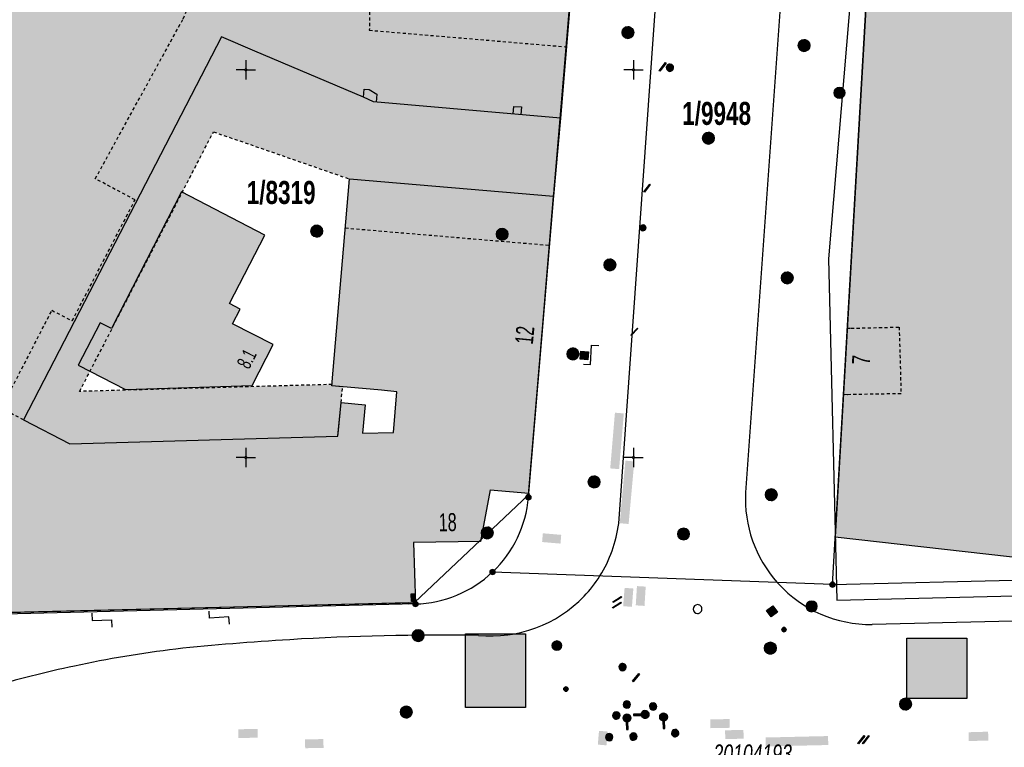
# Model space of a CAD drawing. Header units: metres. Extents: x 2695560 to 2696939, y 1260491 to 1262050.
# Tile 983 of 1005: x 2696786 to 2696850, y 1261556 to 1261603. Entities that reach past the tile are written whole.
import ezdxf

# ---------------------------------------------------------------- set-up
doc = ezdxf.new("R2010")
doc.units = ezdxf.units.M
doc.linetypes.add('AUSGEZOGEN', pattern=[0])
doc.linetypes.add('VERDECKT2_S2', pattern=[0.36, 0.2, -0.16])
for name, color, linetype in [('XR$1$AV_Flächen (EO)', 7, 'AUSGEZOGEN'), ('XR$1$AV_Gebäudeflächen (BB)', 7, 'AUSGEZOGEN'), ('XR$1$AV_Gebäudeflächen (EO)', 7, 'AUSGEZOGEN'), ('XR$1$AV_Grenzpunkte', 7, 'AUSGEZOGEN'), ('XR$1$AV_Grundstück-Nr.', 7, 'AUSGEZOGEN'), ('XR$1$AV_Haus-Nr.', 7, 'AUSGEZOGEN'), ('XR$1$AV_Koordinatennetzpunkte', 7, 'AUSGEZOGEN'), ('XR$1$AV_Lagefixpunkt-Nr.', 7, 'AUSGEZOGEN'), ('XR$1$AV_Linien (BB)', 7, 'AUSGEZOGEN'), ('XR$1$AV_Linien (EO)', 7, 'AUSGEZOGEN'), ('XR$1$AW_LK_Schachtdeckel', 24, 'AUSGEZOGEN'), ('XR$1$AW_LK_Zwischenpunkt', 24, 'AUSGEZOGEN'), ('XR$1$EW_LK_Bauwerk', 1, 'AUSGEZOGEN'), ('XR$1$EW_LK_Bauwerk_FL_Linie_Punkt', 1, 'AUSGEZOGEN'), ('XR$1$EW_LK_Knoten', 1, 'AUSGEZOGEN'), ('XR$1$FM_LK_SW_TRASSEKNOTEN', 94, 'AUSGEZOGEN'), ('XR$1$GA_LK_Absperrarmatur', 32, 'AUSGEZOGEN'), ('XR$1$GA_LK_Rohrleitungsteil', 32, 'AUSGEZOGEN'), ('XR$1$Liegenschaftsgrenzen', 7, 'AUSGEZOGEN'), ('XR$1$PFAV', 255, 'AUSGEZOGEN'), ('XR$1$PFAW', 255, 'AUSGEZOGEN'), ('XR$1$PFEW', 255, 'AUSGEZOGEN'), ('XR$1$PFGA', 255, 'AUSGEZOGEN'), ('XR$1$PFWA', 255, 'AUSGEZOGEN'), ('XR$1$RAEW', 8, 'AUSGEZOGEN'), ('XR$1$RP_Abstandslinie', 7, 'AUSGEZOGEN'), ('XR$1$WA_LK_Absperrarmatur', 171, 'AUSGEZOGEN'), ('XR$1$WA_LK_Hydrant', 171, 'AUSGEZOGEN'), ('XR$1$WA_LK_Rohrleitungsteil', 171, 'AUSGEZOGEN')]:
    doc.layers.add(name, color=color, linetype=linetype)
doc.styles.add('ARIAL', font='arial.ttf')

# ---------------------------------------------------------------- blocks, each defined once
blk = doc.blocks.new('COMPLEXOBJECT_22')
at = {"layer": 'XR$1$AV_Linien (BB)', "color": 7, "linetype": 'AUSGEZOGEN', "transparency": 33554687}
blk.add_lwpolyline([(6763.35, 11581.2), (6796.32, 11644.88), (6796.886, 11651.676)], dxfattribs=at)
blk.add_arc((6774.008, 11575.692), 11.997, 152.66956, 208.04984, dxfattribs=at)
blk = doc.blocks.new('COMPLEXOBJECT_758')
at = {"layer": 'XR$1$AV_Linien (BB)', "color": 7, "linetype": 'AUSGEZOGEN', "transparency": 33554687}
for p, q in [((6792.581, 11647.102), (6793.227, 11654.527)), ((6761.183, 11582.272), (6790.125, 11638.54))]:
    blk.add_line(p, q, dxfattribs=at)
for centre, radius, start, end in [((6771.576, 11648.334), 21.041, 344.44049, 356.64329), ((6772.87, 11648.128), 19.74, 330.94199, 344.01056), ((6774.104, 11575.783), 14.459, 153.33574, 207.76473), ((6773.319, 11575.644), 13.701, 208.77629, 213.41693)]:
    blk.add_arc(centre, radius, start, end, dxfattribs=at)
blk = doc.blocks.new('COMPLEXOBJECT_777')
at = {"layer": 'XR$1$AV_Linien (BB)', "color": 7, "linetype": 'AUSGEZOGEN', "transparency": 33554687}
for centre, radius, start, end in [((6815.825, 11571.783), 8.287, 316.2687, 327.76952), ((6815.82, 11571.785), 8.292, 264.41557, 316.28228), ((6812.519, 11400.217), 163.327, 93.39807, 95.98465), ((6812.644, 11398.749), 164.8, 89.17649, 93.41139), ((6804.758, 11487.484), 75.739, 97.02913, 102.04059), ((6804.679, 11487.797), 75.416, 102.03143, 106.37645), ((6812.61, 11462.153), 102.257, 106.58857, 109.48099), ((6809.7, 11470.338), 93.57, 109.4726, 110.68198)]:
    blk.add_arc(centre, radius, start, end, dxfattribs=at)
blk = doc.blocks.new('COMPLEXOBJECT_778')
at = {"layer": 'XR$1$AV_Linien (BB)', "color": 7, "linetype": 'AUSGEZOGEN', "transparency": 33554687}
blk.add_lwpolyline([(6824.048, 11570.749), (6829.363, 11645.626), (6830.156, 11656.709)], dxfattribs=at)
blk.add_arc((6815.816, 11571.788), 8.297, 327.77307, 352.80784, dxfattribs=at)
blk = doc.blocks.new('COMPLEXOBJECT_794')
at = {"layer": 'XR$1$AV_Linien (BB)', "color": 7, "linetype": 'AUSGEZOGEN', "transparency": 33554687}
blk.add_line((6834.346, 11566.861), (6834.277, 11566.937), dxfattribs=at)
blk.add_lwpolyline([(6891.601, 11565.469), (6890.413, 11565.439), (6874.9, 11565.061), (6840.384, 11564.232)], dxfattribs=at)
blk.add_arc((6840.319, 11572.331), 8.099, 222.483, 270.4595, dxfattribs=at)
blk = doc.blocks.new('COMPLEXOBJECT_1240')
at = {"layer": 'XR$1$Liegenschaftsgrenzen', "color": 7, "linetype": 'AUSGEZOGEN', "transparency": 33554687}
blk.add_line((6763.42, 11570.05), (6775.41, 11563.84), dxfattribs=at)
blk.add_lwpolyline([(6797.89, 11663.71), (6796.32, 11644.88), (6763.35, 11581.2)], dxfattribs=at)
blk.add_arc((6774.008, 11575.692), 11.997, 152.66956, 208.04984, dxfattribs=at)
blk = doc.blocks.new('COMPLEXOBJECT_1423')
at = {"layer": 'XR$1$Liegenschaftsgrenzen', "color": 7, "linetype": 'AUSGEZOGEN', "transparency": 33554687}
blk.add_line((6818.23, 11572.44), (6825.69, 11661.37), dxfattribs=at)
blk.add_arc((6810.758, 11573.058), 7.498, 313.51262, 355.27495, dxfattribs=at)
blk = doc.blocks.new('BAV15')
at = {"layer": 'XR$1$PFAV', "transparency": 33554687}
blk.add_hatch(color=7, dxfattribs=at).paths.add_polyline_path([(0.5, 0), (0.49, 0.1), (0.46, 0.2), (0.41, 0.29), (0.34, 0.36), (0.26, 0.42), (0.17, 0.47), (0.08, 0.49), (-0.03, 0.5), (-0.13, 0.48), (-0.22, 0.45), (-0.31, 0.4), (-0.38, 0.33), (-0.44, 0.24), (-0.48, 0.15), (-0.5, 0.05), (-0.5, -0.05), (-0.48, -0.15), (-0.44, -0.24), (-0.38, -0.33), (-0.31, -0.4), (-0.22, -0.45), (-0.13, -0.48), (-0.03, -0.5), (0.08, -0.49), (0.17, -0.47), (0.26, -0.42), (0.34, -0.36), (0.41, -0.29), (0.46, -0.2), (0.49, -0.1)])
at = {"color": 7, "transparency": 33554687}
for start, end in [(90, 270), (270, 90)]:
    blk.add_arc((0, 0), 0.5, start, end, dxfattribs=at)
at = {"layer": 'XR$1$PFAV', "transparency": 33554687}
blk.add_circle((0, 0), 0.5, dxfattribs=at)
blk = doc.blocks.new('BAV2041')
at = {"color": 7, "transparency": 33554687}
for p, q in [((-0.05, 0), (-0.5, 0)), ((0, 0.5), (0, 0.05)), ((0.05, 0), (0.5, 0)), ((0, -0.05), (0, -0.5))]:
    blk.add_line(p, q, dxfattribs=at)
blk.add_circle((0, 0), 0.05, dxfattribs=at)
for start, end in [(90, 270), (270, 90)]:
    blk.add_arc((0, 0), 0.05, start, end, dxfattribs=at)
blk = doc.blocks.new('BAW2093')
at = {"transparency": 33554687}
blk.add_lwpolyline([(-0.375, -0.5), (0, -0.5), (0, 0.5), (0.375, 0.5)], dxfattribs=at)
blk = doc.blocks.new('BAW2092')
at = {"true_color": 0x000000, "transparency": 33554687}
blk.add_hatch(color=18, dxfattribs=at).paths.add_polyline_path([(-0.03, 0.5), (-0.03, -0.5), (0.03, -0.5), (0.03, 0.5)])
at = {"transparency": 33554687}
blk.add_lwpolyline([(-0.03, 0.5), (0.03, 0.5), (0.03, -0.5), (-0.03, -0.5), (-0.03, 0.5)], close=True, dxfattribs=at)
blk = doc.blocks.new('BAW2082')
at = {"layer": 'XR$1$PFAW', "transparency": 33554687}
blk.add_hatch(color=7, dxfattribs=at).paths.add_polyline_path([(0.509, -0.003), (0.499, 0.098), (0.469, 0.194), (0.42, 0.283), (0.354, 0.359), (0.274, 0.421), (0.183, 0.466), (0.085, 0.491), (-0.016, 0.496), (-0.116, 0.481), (-0.211, 0.446), (-0.297, 0.392), (-0.37, 0.323), (-0.428, 0.24), (-0.468, 0.147), (-0.488, 0.047), (-0.488, -0.054), (-0.468, -0.153), (-0.428, -0.246), (-0.37, -0.329), (-0.297, -0.398), (-0.211, -0.452), (-0.116, -0.487), (-0.016, -0.502), (0.085, -0.497), (0.183, -0.472), (0.274, -0.427), (0.354, -0.366), (0.42, -0.289), (0.469, -0.2), (0.499, -0.104)])
at = {"transparency": 33554687}
for start, end in [(91.19481, 268.80519), (268.80519, 91.19481)]:
    blk.add_arc((0.01, 0), 0.5, start, end, dxfattribs=at)
at = {"layer": 'XR$1$PFAW', "transparency": 33554687}
blk.add_circle((0.009, -0.003), 0.5, dxfattribs=at)
blk = doc.blocks.new('BAW2089')
at = {"layer": 'XR$1$PFAW', "transparency": 33554687}
blk.add_hatch(color=7, dxfattribs=at).paths.add_polyline_path([(-0.5, 0.5), (-0.5, -0.5), (0.5, -0.5), (0.5, 0.5)])
at = {"transparency": 33554687}
blk.add_lwpolyline([(-0.5, 0.5), (0.5, 0.5), (0.5, -0.5), (-0.5, -0.5), (-0.5, 0.5)], close=True, dxfattribs=at)
at = {"layer": 'XR$1$PFAW', "transparency": 33554687}
blk.add_lwpolyline([(-0.5, 0.5), (0.5, 0.5), (0.5, -0.5), (-0.5, -0.5), (-0.5, 0.5)], close=True, dxfattribs=at)
blk = doc.blocks.new('BWA2013')
at = {"true_color": 0x000000, "transparency": 33554687}
blk.add_hatch(color=18, dxfattribs=at).paths.add_polyline_path([(-0.291, -0.409), (0.352, 0.357), (0.291, 0.409), (-0.352, -0.357)])
at = {"transparency": 33554687}
blk.add_lwpolyline([(-0.291, -0.409), (-0.352, -0.357), (0.291, 0.409), (0.352, 0.357), (-0.291, -0.409)], close=True, dxfattribs=at)
blk = doc.blocks.new('BWA2009')
at = {"true_color": 0x000000, "transparency": 33554687}
blk.add_hatch(color=18, dxfattribs=at).paths.add_polyline_path([(0.333, 0), (0.327, 0.067), (0.306, 0.131), (0.274, 0.19), (0.23, 0.242), (0.176, 0.283), (0.116, 0.313), (0.05, 0.329), (-0.017, 0.333), (-0.084, 0.323), (-0.147, 0.299), (-0.204, 0.264), (-0.253, 0.217), (-0.291, 0.162), (-0.318, 0.1), (-0.332, 0.034), (-0.332, -0.034), (-0.318, -0.1), (-0.291, -0.162), (-0.253, -0.217), (-0.204, -0.264), (-0.147, -0.299), (-0.084, -0.323), (-0.017, -0.333), (0.05, -0.329), (0.116, -0.313), (0.176, -0.283), (0.23, -0.242), (0.274, -0.19), (0.306, -0.131), (0.327, -0.067)])
at = {"layer": 'XR$1$PFWA', "transparency": 33554687}
blk.add_hatch(color=7, dxfattribs=at).paths.add_polyline_path([(0.5, 0), (0.49, 0.101), (0.459, 0.197), (0.41, 0.286), (0.344, 0.362), (0.264, 0.424), (0.174, 0.469), (0.076, 0.494), (-0.025, 0.499), (-0.125, 0.484), (-0.22, 0.449), (-0.306, 0.395), (-0.379, 0.326), (-0.437, 0.243), (-0.477, 0.15), (-0.497, 0.051), (-0.497, -0.051), (-0.477, -0.15), (-0.437, -0.243), (-0.379, -0.326), (-0.306, -0.395), (-0.22, -0.449), (-0.125, -0.484), (-0.025, -0.499), (0.076, -0.494), (0.174, -0.469), (0.264, -0.424), (0.344, -0.362), (0.41, -0.286), (0.459, -0.197), (0.49, -0.101)])
at = {"transparency": 33554687}
blk.add_circle((0, 0), 0.333, dxfattribs=at)
for start, end in [(90, 180), (180, 270), (0, 90), (270, 0)]:
    blk.add_arc((0, 0), 0.5, start, end, dxfattribs=at)
at = {"layer": 'XR$1$PFWA', "transparency": 33554687}
blk.add_circle((0, 0), 0.5, dxfattribs=at)
blk = doc.blocks.new('BWA2010')
at = {"true_color": 0x000000, "transparency": 33554687}
blk.add_hatch(color=18, dxfattribs=at).paths.add_polyline_path([(-0.1, -0.5), (0.1, -0.5), (0.1, 0.5), (-0.1, 0.5)])
at = {"layer": 'XR$1$PFWA', "transparency": 33554687}
blk.add_hatch(color=7, dxfattribs=at).paths.add_polyline_path([(0.5, -1), (0.49, -0.9), (0.46, -0.8), (0.41, -0.71), (0.34, -0.64), (0.26, -0.58), (0.17, -0.53), (0.08, -0.51), (-0.03, -0.5), (-0.13, -0.52), (-0.22, -0.55), (-0.31, -0.6), (-0.38, -0.67), (-0.44, -0.76), (-0.48, -0.85), (-0.5, -0.95), (-0.5, -1.05), (-0.48, -1.15), (-0.44, -1.24), (-0.38, -1.33), (-0.31, -1.4), (-0.22, -1.45), (-0.13, -1.48), (-0.03, -1.5), (0.08, -1.49), (0.17, -1.47), (0.26, -1.42), (0.34, -1.36), (0.41, -1.29), (0.46, -1.2), (0.49, -1.1)])
at = {"transparency": 33554687}
blk.add_line((0, -0.5), (0, -1.5), dxfattribs=at)
blk.add_lwpolyline([(-0.1, -0.5), (0.1, -0.5), (0.1, 0.5), (-0.1, 0.5), (-0.1, -0.5)], close=True, dxfattribs=at)
for start, end in [(90, 270), (270, 90)]:
    blk.add_arc((0, -1), 0.5, start, end, dxfattribs=at)
at = {"layer": 'XR$1$PFWA', "transparency": 33554687}
blk.add_circle((0, -1), 0.5, dxfattribs=at)
blk = doc.blocks.new('BWA965')
at = {"layer": 'XR$1$PFWA', "transparency": 33554687}
blk.add_hatch(color=7, dxfattribs=at).paths.add_polyline_path([(0, 0.5), (-0.05, 0.5), (-0.1, 0.49), (-0.15, 0.48), (-0.2, 0.46), (-0.24, 0.44), (-0.29, 0.41), (-0.33, 0.38), (-0.36, 0.34), (-0.4, 0.31), (-0.42, 0.26), (-0.45, 0.22), (-0.47, 0.17), (-0.48, 0.13), (-0.49, 0.08), (-0.5, 0.03), (-0.5, -0.03), (-0.49, -0.08), (-0.48, -0.13), (-0.47, -0.17), (-0.45, -0.22), (-0.42, -0.26), (-0.4, -0.31), (-0.36, -0.34), (-0.33, -0.38), (-0.29, -0.41), (-0.24, -0.44), (-0.2, -0.46), (-0.15, -0.48), (-0.1, -0.49), (-0.05, -0.5), (0, -0.5), (0.05, -0.5), (0.1, -0.49), (0.15, -0.48), (0.2, -0.46), (0.24, -0.44), (0.29, -0.41), (0.33, -0.38), (0.36, -0.34), (0.4, -0.31), (0.42, -0.26), (0.45, -0.22), (0.47, -0.17), (0.48, -0.13), (0.49, -0.08), (0.5, -0.03), (0.5, 0.03), (0.49, 0.08), (0.48, 0.13), (0.47, 0.17), (0.45, 0.22), (0.42, 0.26), (0.4, 0.31), (0.36, 0.34), (0.33, 0.38), (0.29, 0.41), (0.24, 0.44), (0.2, 0.46), (0.15, 0.48), (0.1, 0.49), (0.05, 0.5)])
at = {"transparency": 33554687}
blk.add_line((0, 0.5), (0, -0.5), dxfattribs=at)
for start, end in [(90, 270), (270, 90)]:
    blk.add_arc((0, 0), 0.5, start, end, dxfattribs=at)
blk = doc.blocks.new('BGA2013')
at = {"transparency": 33554687}
blk.add_hatch(color=36, dxfattribs=at).paths.add_polyline_path([(-0.291, -0.409), (0.352, 0.357), (0.291, 0.409), (-0.352, -0.357)])
at = {"color": 32, "transparency": 33554687}
blk.add_lwpolyline([(-0.291, -0.409), (-0.352, -0.357), (0.291, 0.409), (0.352, 0.357), (-0.291, -0.409)], close=True, dxfattribs=at)
blk = doc.blocks.new('BGA965')
at = {"layer": 'XR$1$PFGA', "transparency": 33554687}
blk.add_hatch(color=7, dxfattribs=at).paths.add_polyline_path([(0.5, 0), (0.49, 0.1), (0.46, 0.2), (0.41, 0.29), (0.34, 0.36), (0.26, 0.42), (0.17, 0.47), (0.08, 0.49), (-0.03, 0.5), (-0.13, 0.48), (-0.22, 0.45), (-0.31, 0.4), (-0.38, 0.33), (-0.44, 0.24), (-0.48, 0.15), (-0.5, 0.05), (-0.5, -0.05), (-0.48, -0.15), (-0.44, -0.24), (-0.38, -0.33), (-0.31, -0.4), (-0.22, -0.45), (-0.13, -0.48), (-0.03, -0.5), (0.08, -0.49), (0.17, -0.47), (0.26, -0.42), (0.34, -0.36), (0.41, -0.29), (0.46, -0.2), (0.49, -0.1)])
at = {"color": 32, "transparency": 33554687}
blk.add_line((0, 0.5), (0, -0.5), dxfattribs=at)
for start, end in [(90, 270), (270, 90)]:
    blk.add_arc((0, 0), 0.5, start, end, dxfattribs=at)
at = {"layer": 'XR$1$PFGA', "transparency": 33554687}
blk.add_circle((0, 0), 0.5, dxfattribs=at)
blk = doc.blocks.new('BEW15')
at = {"layer": 'XR$1$PFEW', "transparency": 33554687}
h = blk.add_hatch(color=7, dxfattribs=at)
h.paths.add_polyline_path([(-0.5, 0), (-0.5, -0.05), (-0.49, -0.1), (-0.48, -0.15), (-0.46, -0.2), (-0.44, -0.24), (-0.41, -0.29), (-0.38, -0.33), (-0.34, -0.36), (-0.31, -0.4), (-0.26, -0.42), (-0.22, -0.45), (-0.17, -0.47), (-0.13, -0.48), (-0.08, -0.49), (-0.03, -0.5), (0.03, -0.5), (0.08, -0.49), (0.13, -0.48), (0.17, -0.47), (0.22, -0.45), (0.26, -0.42), (0.31, -0.4), (0.34, -0.36), (0.38, -0.33), (0.41, -0.29), (0.44, -0.24), (0.46, -0.2), (0.48, -0.15), (0.49, -0.1), (0.5, -0.05), (0.5, 0), (0.5, 0.05), (0.49, 0.1), (0.48, 0.15), (0.46, 0.2), (0.44, 0.24), (0.41, 0.29), (0.38, 0.33), (0.34, 0.36), (0.31, 0.4), (0.26, 0.42), (0.22, 0.45), (0.17, 0.47), (0.13, 0.48), (0.08, 0.49), (0.03, 0.5), (-0.03, 0.5), (-0.08, 0.49), (-0.13, 0.48), (-0.17, 0.47), (-0.22, 0.45), (-0.26, 0.42), (-0.31, 0.4), (-0.34, 0.36), (-0.38, 0.33), (-0.41, 0.29), (-0.44, 0.24), (-0.46, 0.2), (-0.48, 0.15), (-0.49, 0.1), (-0.5, 0.05)])
h.paths.add_polyline_path([(0.01, 0), (0.01, 0), (0.01, 0), (0.01, 0), (0.01, 0), (0.01, 0), (0.01, 0), (0.01, -0.01), (0.01, -0.01), (0.01, -0.01), (0.01, -0.01), (0.01, -0.01), (0, -0.01), (0, -0.01), (0, -0.01), (0, -0.01), (0, -0.01), (0, -0.01), (0, -0.01), (0, -0.01), (0, -0.01), (0, -0.01), (0, -0.01), (-0.01, -0.01), (-0.01, -0.01), (-0.01, -0.01), (-0.01, -0.01), (-0.01, 0), (-0.01, 0), (-0.01, 0), (-0.01, 0), (-0.01, 0), (-0.01, 0), (-0.01, 0), (-0.01, 0), (-0.01, 0), (-0.01, 0), (-0.01, 0.01), (-0.01, 0.01), (-0.01, 0.01), (-0.01, 0.01), (-0.01, 0.01), (0, 0.01), (0, 0.01), (0, 0.01), (0, 0.01), (0, 0.01), (0, 0.01), (0, 0.01), (0, 0.01), (0, 0.01), (0, 0.01), (0, 0.01), (0.01, 0.01), (0.01, 0.01), (0.01, 0.01), (0.01, 0.01), (0.01, 0.01), (0.01, 0.01), (0.01, 0), (0.01, 0), (0.01, 0)], flags=16)
at = {"color": 1, "transparency": 33554687}
for start, end in [(0, 180), (180, 0)]:
    blk.add_arc((0, 0), 0.5, start, end, dxfattribs=at)
at = {"layer": 'XR$1$PFEW', "transparency": 33554687}
blk.add_circle((0, 0), 0.5, dxfattribs=at)
blk = doc.blocks.new('BEWLP2574')
at = {"layer": 'XR$1$PFEW', "transparency": 33554687}
blk.add_hatch(color=7, dxfattribs=at).paths.add_polyline_path([(-0.5, 0), (-0.497, -0.051), (-0.489, -0.101), (-0.477, -0.15), (-0.459, -0.198), (-0.437, -0.243), (-0.41, -0.286), (-0.379, -0.326), (-0.344, -0.363), (-0.306, -0.396), (-0.264, -0.425), (-0.22, -0.449), (-0.173, -0.469), (-0.125, -0.485), (-0.075, -0.495), (-0.025, -0.5), (0.026, -0.5), (0.076, -0.495), (0.126, -0.485), (0.174, -0.469), (0.221, -0.449), (0.265, -0.425), (0.306, -0.396), (0.345, -0.363), (0.38, -0.326), (0.411, -0.286), (0.437, -0.243), (0.46, -0.198), (0.477, -0.15), (0.49, -0.101), (0.498, -0.051), (0.5, 0), (0.498, 0.05), (0.49, 0.1), (0.477, 0.149), (0.46, 0.197), (0.437, 0.242), (0.411, 0.285), (0.38, 0.325), (0.345, 0.362), (0.306, 0.395), (0.265, 0.424), (0.221, 0.448), (0.174, 0.468), (0.126, 0.484), (0.076, 0.494), (0.026, 0.499), (-0.025, 0.499), (-0.075, 0.494), (-0.125, 0.484), (-0.173, 0.468), (-0.22, 0.448), (-0.264, 0.424), (-0.306, 0.395), (-0.344, 0.362), (-0.379, 0.325), (-0.41, 0.285), (-0.437, 0.242), (-0.459, 0.197), (-0.477, 0.149), (-0.489, 0.1), (-0.497, 0.05)])
at = {"color": 1, "transparency": 33554687}
for start, end in [(90, 180), (0, 90), (180, 270), (270, 0)]:
    blk.add_arc((0, 0), 0.5, start, end, dxfattribs=at)
at = {"layer": 'XR$1$PFEW', "transparency": 33554687}
blk.add_circle((0, 0), 0.5, dxfattribs=at)
blk = doc.blocks.new('BEWLP2549_S')
at = {"layer": 'XR$1$PFEW', "transparency": 33554687}
blk.add_hatch(color=7, dxfattribs=at).paths.add_polyline_path([(0.5, 0), (0.49, 0.101), (0.459, 0.197), (0.41, 0.286), (0.344, 0.362), (0.264, 0.424), (0.174, 0.469), (0.076, 0.494), (-0.025, 0.499), (-0.125, 0.484), (-0.22, 0.449), (-0.306, 0.395), (-0.379, 0.326), (-0.437, 0.243), (-0.477, 0.15), (-0.497, 0.051), (-0.497, -0.051), (-0.477, -0.15), (-0.437, -0.243), (-0.379, -0.326), (-0.306, -0.395), (-0.22, -0.449), (-0.125, -0.484), (-0.025, -0.499), (0.076, -0.494), (0.174, -0.469), (0.264, -0.424), (0.344, -0.362), (0.41, -0.286), (0.459, -0.197), (0.49, -0.101)])
at = {"color": 1, "transparency": 33554687}
for p, q in [((0.354, -0.354), (-0.354, 0.354)), ((-0.354, -0.354), (0.354, 0.354))]:
    blk.add_line(p, q, dxfattribs=at)
for start, end in [(91.38095, 268.61905), (268.61905, 91.38095)]:
    blk.add_arc((0, 0), 0.5, start, end, dxfattribs=at)
at = {"layer": 'XR$1$PFEW', "transparency": 33554687}
blk.add_circle((0, 0), 0.5, dxfattribs=at)
blk = doc.blocks.new('BEW957')
at = {"layer": 'XR$1$RAEW', "transparency": 33554687}
blk.add_hatch(color=1, dxfattribs=at).paths.add_polyline_path([(-0.5, 0), (-0.5, -0.05), (-0.49, -0.1), (-0.48, -0.15), (-0.46, -0.2), (-0.44, -0.24), (-0.41, -0.29), (-0.38, -0.33), (-0.34, -0.36), (-0.31, -0.4), (-0.26, -0.42), (-0.22, -0.45), (-0.17, -0.47), (-0.13, -0.48), (-0.08, -0.49), (-0.03, -0.5), (0.03, -0.5), (0.08, -0.49), (0.13, -0.48), (0.17, -0.47), (0.22, -0.45), (0.26, -0.42), (0.31, -0.4), (0.34, -0.36), (0.38, -0.33), (0.41, -0.29), (0.44, -0.24), (0.46, -0.2), (0.48, -0.15), (0.49, -0.1), (0.5, -0.05), (0.5, 0), (0.5, 0.05), (0.49, 0.1), (0.48, 0.15), (0.46, 0.2), (0.44, 0.24), (0.41, 0.29), (0.38, 0.33), (0.34, 0.36), (0.31, 0.4), (0.26, 0.42), (0.22, 0.45), (0.17, 0.47), (0.13, 0.48), (0.08, 0.49), (0.03, 0.5), (-0.03, 0.5), (-0.08, 0.49), (-0.13, 0.48), (-0.17, 0.47), (-0.22, 0.45), (-0.26, 0.42), (-0.31, 0.4), (-0.34, 0.36), (-0.38, 0.33), (-0.41, 0.29), (-0.44, 0.24), (-0.46, 0.2), (-0.48, 0.15), (-0.49, 0.1), (-0.5, 0.05)])
at = {"color": 1, "transparency": 33554687}
for start, end in [(90, 180), (180, 270), (0, 90), (270, 0)]:
    blk.add_arc((0, 0), 0.5, start, end, dxfattribs=at)
at = {"layer": 'XR$1$RAEW', "color": 1, "transparency": 33554687}
blk.add_circle((0, 0), 0.5, dxfattribs=at)
blk = doc.blocks.new('BEWLP2514')
at = {"layer": 'XR$1$PFEW', "transparency": 33554687}
blk.add_hatch(color=7, dxfattribs=at).paths.add_polyline_path([(0.5, 0), (-0.5, 0), (-0.5, -0.5), (0.5, -0.5)])
at = {"color": 1, "transparency": 33554687}
blk.add_lwpolyline([(-0.5, 0), (0.5, 0), (0.5, -0.5), (-0.5, -0.5), (-0.5, 0)], close=True, dxfattribs=at)
at = {"layer": 'XR$1$PFEW', "transparency": 33554687}
for p, q in [((-0.5, -0.5), (-0.5, 0)), ((-0.5, 0), (0.5, 0)), ((0.5, 0), (0.5, -0.5)), ((0.5, -0.5), (-0.5, -0.5))]:
    blk.add_line(p, q, dxfattribs=at)
blk = doc.blocks.new('BWFM16')
at = {"color": 94, "transparency": 33554687}
for start, end in [(91.1948, 268.8052), (268.8052, 91.1948)]:
    blk.add_arc((0.01, 0), 0.5, start, end, dxfattribs=at)

msp = doc.modelspace()

# ---------------------------------------------------------------- hatches: boundary and pattern name
at = {"transparency": 33554687}
for points in [[(2696824.473, 1261574.11), (2696825.047, 1261574.061), (2696825.351, 1261577.654), (2696824.777, 1261577.703)], [(2696812.114, 1261577.063), (2696812.114, 1261575.693), (2696817.666, 1261575.693), (2696817.666, 1261577.063)], [(2696825.085, 1261570.577), (2696825.66, 1261570.524), (2696826.027, 1261574.559), (2696825.452, 1261574.612)], [(2696820.13, 1261569.927), (2696820.081, 1261569.363), (2696821.266, 1261569.261), (2696821.315, 1261569.825)], [(2696825.307, 1261565.228), (2696825.871, 1261565.183), (2696825.965, 1261566.364), (2696825.401, 1261566.409)], [(2696826.119, 1261565.279), (2696826.684, 1261565.244), (2696826.761, 1261566.487), (2696826.196, 1261566.522)], [(2696815.146, 1261563.436), (2696815.146, 1261558.688), (2696819.017, 1261558.688), (2696819.017, 1261563.436)], [(2696843.588, 1261563.167), (2696843.588, 1261559.265), (2696847.459, 1261559.265), (2696847.459, 1261563.167)], [(2696830.923, 1261557.926), (2696830.934, 1261557.361), (2696832.179, 1261557.384), (2696832.168, 1261557.949)], [(2696800.493, 1261557.289), (2696800.504, 1261556.723), (2696801.749, 1261556.749), (2696801.738, 1261557.315)], [(2696831.879, 1261557.224), (2696831.891, 1261556.658), (2696833.075, 1261556.682), (2696833.063, 1261557.248)], [(2696804.793, 1261556.633), (2696804.805, 1261556.067), (2696805.989, 1261556.093), (2696805.977, 1261556.659)], [(2696823.675, 1261556.301), (2696824.232, 1261556.254), (2696824.307, 1261557.143), (2696823.75, 1261557.19)], [(2696834.488, 1261556.759), (2696834.501, 1261556.182), (2696838.532, 1261556.275), (2696838.519, 1261556.852)], [(2696847.577, 1261557.099), (2696847.593, 1261556.529), (2696848.855, 1261556.565), (2696848.839, 1261557.135)]]:
    msp.add_hatch(color=7, dxfattribs=at).paths.add_polyline_path(points)
at = {"layer": 'XR$1$AV_Gebäudeflächen (BB)', "true_color": 0xd2d2d2, "transparency": 33554687}
for points in [[(2696893.909, 1261567.932), (2696912.193, 1261604.205), (2696909.241, 1261638.174), (2696880.616, 1261652.101), (2696875.039, 1261650.87), (2696843.267, 1261643.848), (2696838.983, 1261569.689), (2696861.462, 1261567.151)], [(2696785.155, 1261564.707), (2696785.596, 1261564.718), (2696785.594, 1261564.804), (2696811.467, 1261565.444), (2696811.469, 1261565.359), (2696811.91, 1261565.37), (2696811.782, 1261569.331), (2696816.113, 1261569.387), (2696816.732, 1261572.724), (2696819.226, 1261572.508), (2696820.817, 1261591.663), (2696807.655, 1261592.776), (2696806.53, 1261579.427), (2696809.72, 1261579.145), (2696810.715, 1261579.057), (2696810.49, 1261576.427), (2696808.504, 1261576.384), (2696808.68, 1261578.206), (2696807.122, 1261578.356), (2696806.929, 1261576.355), (2696806.914, 1261576.195), (2696789.631, 1261575.686), (2696786.64, 1261577.238), (2696799.41, 1261601.945), (2696801.568, 1261601.006), (2696808.556, 1261598.044), (2696809.216, 1261597.746), (2696821.271, 1261596.701), (2696823.612, 1261624.745), (2696823.616, 1261624.791), (2696815.954, 1261625.547), (2696818.002, 1261649.856), (2696810.875, 1261650.437), (2696800.527, 1261651.261), (2696799.102, 1261633.688), (2696797.348, 1261630.729), (2696797.016, 1261626.864), (2696795.024, 1261622.846), (2696792.86, 1261623.959), (2696792.905, 1261624.048), (2696792.549, 1261624.231), (2696792.273, 1261623.698), (2696792.388, 1261623.638), (2696790.13, 1261619.278), (2696790.015, 1261619.338), (2696789.739, 1261618.805), (2696789.854, 1261618.745), (2696787.573, 1261614.341), (2696787.458, 1261614.401), (2696787.177, 1261613.859), (2696787.293, 1261613.799), (2696785.026, 1261609.422), (2696784.91, 1261609.481), (2696784.303, 1261608.309), (2696784.418, 1261608.249), (2696783.223, 1261605.941), (2696783.107, 1261606), (2696782.827, 1261605.459), (2696782.942, 1261605.399), (2696781.383, 1261602.389), (2696781.268, 1261602.449), (2696780.992, 1261601.916), (2696781.107, 1261601.856), (2696779.553, 1261598.855), (2696779.437, 1261598.914), (2696779.161, 1261598.382), (2696779.282, 1261598.331), (2696777.718, 1261595.312), (2696777.602, 1261595.371), (2696777.327, 1261594.839), (2696777.442, 1261594.779), (2696775.878, 1261591.76), (2696775.763, 1261591.819), (2696775.487, 1261591.287), (2696775.602, 1261591.227), (2696774.039, 1261588.208), (2696773.923, 1261588.268), (2696773.647, 1261587.735), (2696773.763, 1261587.675), (2696772.199, 1261584.656), (2696772.084, 1261584.716), (2696771.808, 1261584.183), (2696771.923, 1261584.123), (2696770.355, 1261581.095), (2696770.24, 1261581.155), (2696769.964, 1261580.622), (2696770.079, 1261580.562), (2696768.516, 1261577.543), (2696768.4, 1261577.603), (2696768.124, 1261577.07), (2696768.24, 1261577.01), (2696767.049, 1261574.711), (2696766.933, 1261574.77), (2696766.321, 1261573.589), (2696764.39, 1261569.86), (2696776.38, 1261563.65), (2696776.81, 1261564.5), (2696777.026, 1261564.868), (2696785.147, 1261565.028)], [(2696796.835, 1261591.943), (2696792.311, 1261583.129), (2696791.581, 1261583.504), (2696790.177, 1261580.762), (2696793.212, 1261579.208), (2696801.382, 1261579.456), (2696802.735, 1261582.089), (2696800.125, 1261583.427), (2696800.617, 1261584.386), (2696799.933, 1261584.737), (2696802.206, 1261589.158)]]:
    msp.add_hatch(color=254, dxfattribs=at).paths.add_polyline_path(points)
at = {"layer": 'XR$1$AV_Gebäudeflächen (EO)', "true_color": 0xebebeb, "transparency": 33554687}
for points in [[(2696799.41, 1261601.945), (2696786.64, 1261577.238), (2696789.631, 1261575.686), (2696806.914, 1261576.195), (2696807.122, 1261578.356), (2696807.219, 1261579.366), (2696806.53, 1261579.427), (2696806.538, 1261579.521), (2696790.262, 1261579.074), (2696798.889, 1261595.81), (2696801.568, 1261601.006)], [(2696820.817, 1261591.663), (2696821.271, 1261596.701), (2696809.216, 1261597.746), (2696808.556, 1261598.044), (2696801.568, 1261601.006), (2696798.889, 1261595.81), (2696807.655, 1261592.776)]]:
    msp.add_hatch(color=7, dxfattribs=at).paths.add_polyline_path(points)

# ---------------------------------------------------------------- linework, layer by layer
at = {"color": 24, "lineweight": -3, "transparency": 33554687}
for points in [[(2696815.146, 1261563.436), (2696819.017, 1261563.436), (2696819.017, 1261558.688), (2696815.146, 1261558.688), (2696815.146, 1261563.436)], [(2696843.588, 1261563.167), (2696847.459, 1261563.167), (2696847.459, 1261559.265), (2696843.588, 1261559.265), (2696843.588, 1261563.167)]]:
    msp.add_lwpolyline(points, close=True, dxfattribs=at)
at = {"layer": 'XR$1$AV_Flächen (EO)', "color": 7, "linetype": 'AUSGEZOGEN', "transparency": 33554687}
for p, q in [((2696801.568, 1261601.006), (2696799.41, 1261601.945)), ((2696807.655, 1261592.776), (2696820.817, 1261591.663))]:
    msp.add_line(p, q, dxfattribs=at)
at = {"layer": 'XR$1$AV_Flächen (EO)', "color": 7, "linetype": 'VERDECKT2_S2', "transparency": 33554687}
for p, q in [((2696820.817, 1261591.663), (2696821.271, 1261596.701)), ((2696798.889, 1261595.81), (2696807.655, 1261592.776)), ((2696807.122, 1261578.356), (2696807.219, 1261579.366))]:
    msp.add_line(p, q, dxfattribs=at)
at = {"layer": 'XR$1$AV_Flächen (EO)', "color": 7, "linetype": 'AUSGEZOGEN', "transparency": 33554687}
for points in [[(2696799.41, 1261601.945), (2696786.64, 1261577.238), (2696789.631, 1261575.686), (2696806.914, 1261576.195), (2696807.122, 1261578.356)], [(2696821.271, 1261596.701), (2696809.216, 1261597.746), (2696808.556, 1261598.044), (2696801.568, 1261601.006)], [(2696807.219, 1261579.366), (2696806.53, 1261579.427), (2696806.538, 1261579.521)]]:
    msp.add_lwpolyline(points, dxfattribs=at)
at = {"layer": 'XR$1$AV_Flächen (EO)', "color": 7, "linetype": 'VERDECKT2_S2', "transparency": 33554687}
msp.add_lwpolyline([(2696806.538, 1261579.521), (2696790.262, 1261579.074), (2696798.889, 1261595.81)], dxfattribs=at)
at = {"layer": 'XR$1$AV_Linien (BB)', "color": 7, "linetype": 'AUSGEZOGEN', "transparency": 33554687}
for p, q in [((2696843.267, 1261643.848), (2696838.983, 1261569.689)), ((2696821.271, 1261596.701), (2696820.817, 1261591.663)), ((2696802.206, 1261589.158), (2696796.835, 1261591.943)), ((2696819.226, 1261572.508), (2696820.817, 1261591.663)), ((2696816.732, 1261572.724), (2696819.226, 1261572.508)), ((2696819.226, 1261572.508), (2696819.2, 1261572.25))]:
    msp.add_line(p, q, dxfattribs=at)
for points in [[(2696838.633, 1261648.685), (2696838.337, 1261644.494), (2696833.199, 1261572.557)], [(2696823.616, 1261624.791), (2696823.612, 1261624.745), (2696821.271, 1261596.701)], [(2696821.271, 1261596.701), (2696809.216, 1261597.746), (2696808.556, 1261598.044), (2696801.568, 1261601.006), (2696799.41, 1261601.945), (2696786.64, 1261577.238), (2696789.631, 1261575.686), (2696806.914, 1261576.195), (2696806.929, 1261576.355), (2696807.122, 1261578.356), (2696808.68, 1261578.206), (2696808.504, 1261576.384), (2696810.49, 1261576.427), (2696810.715, 1261579.057), (2696809.72, 1261579.145), (2696806.53, 1261579.427), (2696807.655, 1261592.776), (2696820.817, 1261591.663)], [(2696796.835, 1261591.943), (2696792.311, 1261583.129), (2696791.581, 1261583.504), (2696790.177, 1261580.762), (2696793.212, 1261579.208), (2696801.382, 1261579.456), (2696802.735, 1261582.089), (2696800.125, 1261583.427), (2696800.617, 1261584.386), (2696799.933, 1261584.737), (2696802.206, 1261589.158)], [(2696816.732, 1261572.724), (2696816.113, 1261569.387), (2696811.782, 1261569.331), (2696811.91, 1261565.37)], [(2696838.983, 1261569.689), (2696861.462, 1261567.151), (2696893.909, 1261567.932)], [(2696811.91, 1261565.37), (2696811.469, 1261565.359), (2696811.467, 1261565.444), (2696785.594, 1261564.804), (2696785.596, 1261564.718), (2696785.155, 1261564.707)]]:
    msp.add_lwpolyline(points, dxfattribs=at)
for centre, radius, start, end in [((2696841.288, 1261572.143), 8.1, 177.06705, 221.76762), ((2696811.728, 1261572.868), 7.498, 313.51262, 355.27495), ((2696811.707, 1261572.911), 7.543, 271.54357, 313.40175)]:
    msp.add_arc(centre, radius, start, end, dxfattribs=at)
at = {"layer": 'XR$1$AV_Linien (EO)', "color": 7, "linetype": 'AUSGEZOGEN', "transparency": 33554687}
msp.add_line((2696808.556, 1261598.044), (2696808.6, 1261598.562), dxfattribs=at)
at = {"layer": 'XR$1$AV_Linien (EO)', "color": 7, "linetype": 'VERDECKT2_S2', "transparency": 33554687}
msp.add_line((2696807.388, 1261589.612), (2696820.554, 1261588.497), dxfattribs=at)
for points in [[(2696786.64, 1261577.238), (2696785.211, 1261577.98), (2696788.473, 1261584.302), (2696789.787, 1261583.624), (2696793.833, 1261591.428), (2696791.272, 1261592.788), (2696796.938, 1261603.102), (2696799.085, 1261608.162), (2696799.815, 1261607.839), (2696800.099, 1261608.475), (2696799.165, 1261608.872), (2696801.05, 1261613.3), (2696801.767, 1261612.973), (2696802.706, 1261612.888), (2696802.713, 1261613.299)], [(2696809.4, 1261610.34), (2696808.959, 1261604.991), (2696808.94, 1261602.362)], [(2696808.94, 1261602.362), (2696821.572, 1261601.298), (2696821.654, 1261601.291)], [(2696839.761, 1261583.159), (2696840.001, 1261583.145), (2696843.104, 1261583.223), (2696843.225, 1261578.925), (2696839.766, 1261578.863), (2696839.514, 1261578.878)]]:
    msp.add_lwpolyline(points, dxfattribs=at)
at = {"layer": 'XR$1$AV_Linien (EO)', "color": 7, "linetype": 'AUSGEZOGEN', "transparency": 33554687}
for points in [[(2696808.6, 1261598.562), (2696808.939, 1261598.533), (2696809.419, 1261598.23), (2696809.375, 1261597.732)], [(2696818.222, 1261596.965), (2696818.264, 1261597.453), (2696818.754, 1261597.431), (2696818.71, 1261596.923)]]:
    msp.add_lwpolyline(points, dxfattribs=at)
at = {"layer": 'XR$1$Liegenschaftsgrenzen', "color": 7, "linetype": 'AUSGEZOGEN', "transparency": 33554687}
for q in [(2696843.267, 1261643.848), (2696816.89, 1261567.43), (2696893.911, 1261567.937)]:
    msp.add_line((2696838.804, 1261566.615), q, dxfattribs=at)
msp.add_lwpolyline([(2696811.91, 1261565.37), (2696776.81, 1261564.5), (2696776.38, 1261563.65)], dxfattribs=at)
msp.add_arc((2696811.707, 1261572.911), 7.543, 271.54357, 313.40175, dxfattribs=at)
at = {"layer": 'XR$1$RP_Abstandslinie', "color": 7, "linetype": 'AUSGEZOGEN', "transparency": 33554687}
for points in [[(2696819.21, 1261572.41), (2696822.9, 1261616.34), (2696826.66, 1261661.18)], [(2696880.68, 1261650.73), (2696844.1, 1261653.8), (2696841.34, 1261620.81), (2696838.55, 1261587.62), (2696839.08, 1261565.62)], [(2696766.907, 1261574.825), (2696764.38, 1261569.94), (2696776.37, 1261563.74), (2696776.82, 1261564.63), (2696811.85, 1261565.47), (2696819.21, 1261572.41)], [(2696839.08, 1261565.62), (2696877.83, 1261566.55), (2696893.4, 1261566.923)]]:
    msp.add_lwpolyline(points, dxfattribs=at)

# ---------------------------------------------------------------- block references
at = {"layer": 'XR$1$AV_Grenzpunkte', "color": 7, "linetype": 'AUSGEZOGEN', "lineweight": -3, "transparency": 33554687, "xscale": 0.3249999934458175, "yscale": 0.3249999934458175}
for p in [(2696819.2, 1261572.25), (2696816.89, 1261567.43), (2696838.804, 1261566.615), (2696811.91, 1261565.37)]:
    msp.add_blockref('BAV15', p, dxfattribs=at)
at = {"layer": 'XR$1$AV_Koordinatennetzpunkte', "color": 7, "linetype": 'AUSGEZOGEN', "lineweight": -3, "transparency": 33554687, "xscale": 1.25, "yscale": 1.25}
for p in [(2696800.97, 1261599.81), (2696825.97, 1261599.81), (2696800.97, 1261574.81), (2696825.97, 1261574.81)]:
    msp.add_blockref('BAV2041', p, dxfattribs=at)
at = {"layer": 'XR$1$AV_Linien (BB)', "color": 7, "linetype": 'AUSGEZOGEN', "lineweight": -3, "transparency": 33554687}
for name in ['COMPLEXOBJECT_778', 'COMPLEXOBJECT_758', 'COMPLEXOBJECT_22', 'COMPLEXOBJECT_777', 'COMPLEXOBJECT_794']:
    msp.add_blockref(name, (2690000.97, 1249999.81), dxfattribs=at)
at = {"layer": 'XR$1$AW_LK_Schachtdeckel', "color": 24, "linetype": 'AUSGEZOGEN', "lineweight": -3, "transparency": 33554687}
for name, p, xscale, yscale, rotation in [('BAW2082', (2696805.544, 1261589.411), 0.7499999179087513, 0.7499999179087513, 355.241305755), ('BAW2082', (2696817.5, 1261589.21), 0.7499999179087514, 0.7499999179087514, 355.1091308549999), ('BAW2082', (2696822.06, 1261581.49), 0.7499999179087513, 0.7499999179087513, 19.98312378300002), ('BAW2089', (2696822.81, 1261581.39), 0.5000000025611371, 0.5000000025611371, 265.372927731), ('BAW2089', (2696834.91, 1261564.89), 0.500000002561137, 0.5000000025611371, 306.8829058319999), ('BAW2082', (2696812.09, 1261563.34), 0.7499999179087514, 0.7499999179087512, 270.770507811), ('BAW2082', (2696834.8, 1261562.53), 0.7499999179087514, 0.7499999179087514, 270)]:
    msp.add_blockref(name, p, dxfattribs=dict(at, xscale=xscale, yscale=yscale, rotation=rotation))
at = {"layer": 'XR$1$AW_LK_Zwischenpunkt', "color": 24, "linetype": 'AUSGEZOGEN', "lineweight": -3, "transparency": 33554687}
for name, p, xscale, yscale, rotation in [('BAW2092', (2696826.848, 1261592.171), 0.6249999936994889, 0.6249999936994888, 142.7801026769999), ('BAW2092', (2696826.025, 1261582.918), 0.6249999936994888, 0.6249999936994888, 136.997881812), ('BAW2093', (2696823.236, 1261581.438), 1.250000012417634, 1.250000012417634, 357.673566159), ('BAW2093', (2696799.262, 1261564.492), 1.250000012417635, 1.250000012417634, 94.06008387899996), ('BAW2093', (2696791.691, 1261564.32), 1.250000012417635, 1.250000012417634, 271.970460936)]:
    msp.add_blockref(name, p, dxfattribs=dict(at, xscale=xscale, yscale=yscale, rotation=rotation))
at = {"layer": 'XR$1$EW_LK_Bauwerk', "color": 1, "linetype": 'AUSGEZOGEN', "lineweight": -3, "transparency": 33554687, "xscale": 0.6874999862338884, "yscale": 0.6874999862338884}
for p in [(2696839.252, 1261598.327), (2696837.459, 1261565.214)]:
    msp.add_blockref('BEWLP2574', p, dxfattribs=at)
at = {"layer": 'XR$1$EW_LK_Bauwerk_FL_Linie_Punkt', "color": 1, "linetype": 'AUSGEZOGEN', "lineweight": -3, "transparency": 33554687, "xscale": 0.5999999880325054, "yscale": 0.5999999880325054}
msp.add_blockref('BEW15', (2696821.038, 1261562.683), dxfattribs=at)
at = {"layer": 'XR$1$EW_LK_Knoten', "color": 1, "linetype": 'AUSGEZOGEN', "lineweight": -3, "transparency": 33554687}
for name, p, xscale, yscale in [('BEWLP2549_S', (2696825.614, 1261602.213), 0.749999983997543, 0.749999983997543), ('BEWLP2549_S', (2696836.975, 1261601.372), 0.749999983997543, 0.749999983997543), ('BEWLP2549_S', (2696830.807, 1261595.401), 0.749999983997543, 0.749999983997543), ('BEWLP2549_S', (2696824.451, 1261587.234), 0.749999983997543, 0.749999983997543), ('BEWLP2549_S', (2696835.884, 1261586.395), 0.749999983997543, 0.749999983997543), ('BEWLP2549_S', (2696823.429, 1261573.235), 0.749999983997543, 0.749999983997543), ('BEWLP2549_S', (2696834.854, 1261572.413), 0.749999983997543, 0.749999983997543), ('BEWLP2549_S', (2696829.198, 1261569.881), 0.749999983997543, 0.749999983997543), ('BEW957', (2696835.678, 1261563.72), 0.2749999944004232, 0.2749999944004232), ('BEWLP2549_S', (2696843.516, 1261558.914), 0.749999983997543, 0.749999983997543)]:
    msp.add_blockref(name, p, dxfattribs=dict(at, xscale=xscale, yscale=yscale))
for name, p, xscale, yscale, rotation in [('BEWLP2514', (2696811.897, 1261565.785), 0.5, 0.5000000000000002, 271.8207), ('BEW957', (2696821.619, 1261559.88), 0.2749999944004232, 0.2749999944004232, 45), ('BEW957', (2696821.619, 1261559.88), 0.2749999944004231, 0.2749999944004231, 315), ('BEW957', (2696821.619, 1261559.88), 0.2749999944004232, 0.2749999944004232, 337.4999999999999), ('BEWLP2549_S', (2696811.318, 1261558.4), 0.7499999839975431, 0.7499999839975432, 220.8554999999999)]:
    msp.add_blockref(name, p, dxfattribs=dict(at, xscale=xscale, yscale=yscale, rotation=rotation))
at = {"layer": 'XR$1$FM_LK_SW_TRASSEKNOTEN', "color": 94, "linetype": 'AUSGEZOGEN', "lineweight": -3, "transparency": 33554687, "xscale": 0.5706289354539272, "yscale": 0.5706289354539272}
msp.add_blockref('BWFM16', (2696830.099, 1261565.039), dxfattribs=at)
at = {"layer": 'XR$1$GA_LK_Absperrarmatur', "color": 32, "linetype": 'AUSGEZOGEN', "lineweight": -3, "transparency": 33554687, "xscale": 0.3749999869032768, "yscale": 0.3749999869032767, "rotation": 174.6738}
msp.add_blockref('BGA965', (2696826.584, 1261589.624), dxfattribs=at)
at = {"layer": 'XR$1$GA_LK_Rohrleitungsteil', "color": 32, "linetype": 'AUSGEZOGEN', "lineweight": -3, "transparency": 33554687, "yscale": 0.6499999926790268}
for p, xscale, rotation in [((2696824.903, 1261565.295), 0.6499999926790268, 342.6525), ((2696824.928, 1261565.664), 0.6499999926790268, 342.6525), ((2696840.657, 1261556.612), 0.6499999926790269, 181.3184999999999), ((2696840.957, 1261556.619), 0.6499999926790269, 181.3184999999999)]:
    msp.add_blockref('BGA2013', p, dxfattribs=dict(at, xscale=xscale, rotation=rotation))
at = {"layer": 'XR$1$Liegenschaftsgrenzen', "color": 7, "linetype": 'AUSGEZOGEN', "lineweight": -3, "transparency": 33554687}
for name in ['COMPLEXOBJECT_1240', 'COMPLEXOBJECT_1423']:
    msp.add_blockref(name, (2690000.97, 1249999.81), dxfattribs=at)
at = {"layer": 'XR$1$WA_LK_Absperrarmatur', "color": 171, "linetype": 'AUSGEZOGEN', "lineweight": -3, "transparency": 33554687}
for name, p, xscale, yscale, rotation in [('BWA965', (2696828.322, 1261599.948), 0.475528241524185, 0.475528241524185, 173.996526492), ('BWA965', (2696825.272, 1261561.295), 0.4755282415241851, 0.4755282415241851, 85.22323810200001), ('BWA965', (2696825.546, 1261558.885), 0.475528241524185, 0.4755282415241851, 181.4459116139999), ('BWA2010', (2696826.223, 1261558.227), 0.4999999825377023, 0.4999999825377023, 92.21544728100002), ('BWA965', (2696827.236, 1261558.758), 0.4755282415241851, 0.475528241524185, 90.86704108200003), ('BWA965', (2696824.868, 1261558.181), 0.475528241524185, 0.475528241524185, 91.51185434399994), ('BWA2010', (2696825.565, 1261557.517), 0.4999999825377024, 0.4999999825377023, 181.1759945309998), ('BWA2010', (2696827.927, 1261557.581), 0.4999999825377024, 0.4999999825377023, 181.6235009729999), ('BWA965', (2696828.66, 1261557.042), 0.475528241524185, 0.475528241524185, 273.118208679), ('BWA965', (2696824.408, 1261556.784), 0.475528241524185, 0.4755282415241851, 1.267609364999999), ('BWA965', (2696825.969, 1261556.817), 0.4755282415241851, 0.4755282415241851, 1.194251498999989)]:
    msp.add_blockref(name, p, dxfattribs=dict(at, xscale=xscale, yscale=yscale, rotation=rotation))
at = {"layer": 'XR$1$WA_LK_Hydrant', "color": 171, "linetype": 'AUSGEZOGEN', "lineweight": -3, "transparency": 33554687, "xscale": 0.7499999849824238, "yscale": 0.7499999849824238, "rotation": 175.089068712}
msp.add_blockref('BWA2009', (2696816.54, 1261569.951), dxfattribs=at)
at = {"layer": 'XR$1$WA_LK_Rohrleitungsteil', "color": 171, "linetype": 'AUSGEZOGEN', "lineweight": -3, "transparency": 33554687, "yscale": 0.6499999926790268}
for p, xscale, rotation in [((2696827.856, 1261599.997), 0.6499999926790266, 182.9965499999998), ((2696826.134, 1261560.613), 0.6499999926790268, 179.412671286)]:
    msp.add_blockref('BWA2013', p, dxfattribs=dict(at, xscale=xscale, rotation=rotation))

# ---------------------------------------------------------------- texts
at = {"layer": 'XR$1$AV_Grundstück-Nr.', "color": 7, "transparency": 33554687, "char_height": 1.48491, "attachment_point": 5, "style": 'ARIAL'}
for s, insert, width in [('\\A1;{\\fArial|i0|b1;\\H1.484908;\\W0.700000;\\C7;1/9948}\\P', (2696831.336, 1261596.978), 4.98214), ('\\A1;{\\fArial|i0|b1;\\H1.484908;\\W0.700000;\\C7;1/8319}\\P', (2696803.256, 1261591.881), 4.97324)]:
    msp.add_mtext(s, dxfattribs=dict(at, insert=insert, width=width))
at = {"layer": 'XR$1$AV_Haus-Nr.', "color": 7, "transparency": 33554687, "style": 'ARIAL'}
for s, insert, char_height, width, attachment_point, rotation in [('\\W0.64;12', (2696819.537, 1261582.647), 1.1621, 1.59081, 8, 84.5433), ('\\W0.64;8.1', (2696801.457, 1261580.958), 0.9297, 1.5135, 8, 62.8488), ('\\W0.68;7', (2696840.072, 1261581.133), 1.1621, 1.02516, 2, 87.1407), ('\\W0.64;18', (2696814.001, 1261570.046), 1.1621, 1.59081, 8, 0.7407)]:
    msp.add_mtext(s, dxfattribs=dict(at, insert=insert, char_height=char_height, width=width, attachment_point=attachment_point, rotation=rotation))
at = {"layer": 'XR$1$AV_Lagefixpunkt-Nr.', "color": 7, "transparency": 33554687, "insert": (2696831.131, 1261555.134), "char_height": 1.1621, "width": 5.49745, "attachment_point": 7, "style": 'ARIAL'}
msp.add_mtext('\\A1;{\\fArial|i1|b0;\\H1.162102;\\W0.700000;\\C7;20104193}\\P', dxfattribs=at)

doc.saveas('drawing.dxf')
